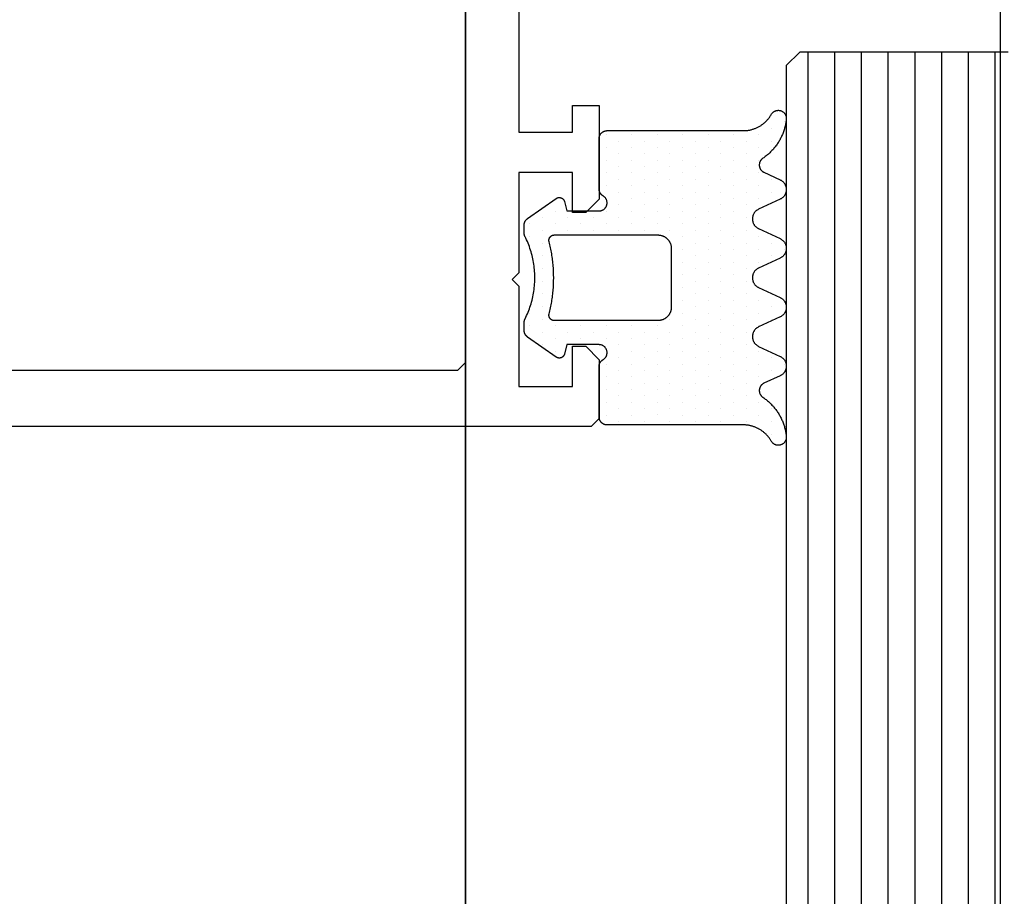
# Model space of a CAD drawing. Extents: x 4615668 to 9294084, y 5325188 to 10688993.
# Tile 456 of 656: x 4636256.05 to 4636259.74, y 5332303.67 to 5332306.95. Entities that reach past the tile are written whole.
import ezdxf

# ---------------------------------------------------------------- set-up
doc = ezdxf.new("R2010")
doc.units = 0
doc.header["$MEASUREMENT"] = 0
doc.layers.add('A_wymiary', color=152, linetype='Continuous', lineweight=5)
for name, color, linetype in [('CrossSectionsGlass', 7, 'Continuous'), ('CrossSectionsGums', 7, 'Continuous'), ('CrossSectionsProfils', 7, 'Continuous')]:
    doc.layers.add(name, color=color, linetype=linetype)

# ---------------------------------------------------------------- blocks, each defined once
blk = doc.blocks.new('K43_2153_X', base_point=(858.06159, 1427.40338))
at = {"layer": 'CrossSectionsProfils', "flags": 128}
for points in [[(856.05942, 1420.90338), (856.05942, 1413.40349), (854.05942, 1413.40349), (854.05942, 1414.40349), (853.05942, 1414.40349), (853.05942, 1410.90326), (853.55942, 1410.40326), (854.05942, 1410.40326), (854.05942, 1411.90349), (856.05942, 1411.90349), (856.05942, 1408.15349), (856.30942, 1407.90349), (856.05942, 1407.65349), (856.05942, 1403.90349), (854.05942, 1403.90349), (854.05942, 1405.40326), (853.55942, 1405.40326), (853.05942, 1404.90326), (853.05942, 1402.70317), (853.35942, 1402.40317), (942.05942, 1402.40317)], [(933.85942, 1450.30358), (858.35942, 1450.30358), (858.05942, 1450.00358), (858.05942, 1404.80317), (858.35942, 1404.50317), (933.85942, 1404.50317)]]:
    blk.add_lwpolyline(points, dxfattribs=at)
blk = doc.blocks.new('Hatch19038', base_point=(6840.81, 665.518))
at = {"layer": 'CrossSectionsGums', "color": 8}
for p, q in [((6270.288, 677.449), (6270.288, 677.449)), ((6270.764, 677.449), (6270.764, 677.449)), ((6273.145, 677.449), (6273.145, 677.449)), ((6275.05, 677.449), (6275.05, 677.449)), ((6277.431, 677.449), (6277.431, 677.449)), ((6279.812, 677.449), (6279.812, 677.449)), ((6282.194, 677.449), (6282.194, 677.449)), ((6270.526, 676.973), (6270.526, 676.973)), ((6271.002, 676.973), (6271.002, 676.973)), ((6271.479, 676.973), (6271.479, 676.973)), ((6272.907, 676.973), (6272.907, 676.973)), ((6273.384, 676.973), (6273.384, 676.973)), ((6274.812, 676.973), (6274.812, 676.973)), ((6275.289, 676.973), (6275.289, 676.973)), ((6275.765, 676.973), (6275.765, 676.973)), ((6277.193, 676.973), (6277.193, 676.973)), ((6277.67, 676.973), (6277.67, 676.973)), ((6279.575, 676.973), (6279.575, 676.973)), ((6280.051, 676.973), (6280.051, 676.973)), ((6281.48, 676.973), (6281.48, 676.973)), ((6281.956, 676.973), (6281.956, 676.973)), ((6282.432, 676.973), (6282.432, 676.973)), ((6270.764, 676.496), (6270.764, 676.496)), ((6271.24, 676.496), (6271.24, 676.496)), ((6271.716, 676.496), (6271.716, 676.496)), ((6272.193, 676.496), (6272.193, 676.496)), ((6272.669, 676.496), (6272.669, 676.496)), ((6273.146, 676.496), (6273.146, 676.496)), ((6273.622, 676.496), (6273.622, 676.496)), ((6274.574, 676.496), (6274.574, 676.496)), ((6275.05, 676.496), (6275.05, 676.496)), ((6275.526, 676.496), (6275.526, 676.496)), ((6276.955, 676.496), (6276.955, 676.496)), ((6277.432, 676.496), (6277.432, 676.496)), ((6277.908, 676.496), (6277.908, 676.496)), ((6279.336, 676.496), (6279.336, 676.496)), ((6279.813, 676.496), (6279.813, 676.496)), ((6280.289, 676.496), (6280.289, 676.496)), ((6280.765, 676.496), (6280.765, 676.496)), ((6281.242, 676.496), (6281.242, 676.496)), ((6281.718, 676.496), (6281.718, 676.496)), ((6271.002, 676.02), (6271.002, 676.02)), ((6271.478, 676.02), (6271.478, 676.02)), ((6271.955, 676.02), (6271.955, 676.02)), ((6272.431, 676.02), (6272.431, 676.02)), ((6272.907, 676.02), (6272.907, 676.02)), ((6273.383, 676.02), (6273.383, 676.02)), ((6273.859, 676.02), (6273.859, 676.02)), ((6274.336, 676.02), (6274.336, 676.02)), ((6274.812, 676.02), (6274.812, 676.02)), ((6275.288, 676.02), (6275.288, 676.02)), ((6275.765, 676.02), (6275.765, 676.02)), ((6276.241, 676.02), (6276.241, 676.02)), ((6276.717, 676.02), (6276.717, 676.02)), ((6277.193, 676.02), (6277.193, 676.02)), ((6277.669, 676.02), (6277.669, 676.02)), ((6278.146, 676.02), (6278.146, 676.02)), ((6278.622, 676.02), (6278.622, 676.02)), ((6279.098, 676.02), (6279.098, 676.02)), ((6279.575, 676.02), (6279.575, 676.02)), ((6280.051, 676.02), (6280.051, 676.02)), ((6280.527, 676.02), (6280.527, 676.02)), ((6281.003, 676.02), (6281.003, 676.02)), ((6281.479, 676.02), (6281.479, 676.02)), ((6271.24, 675.544), (6271.24, 675.544)), ((6271.717, 675.544), (6271.717, 675.544)), ((6272.193, 675.544), (6272.193, 675.544)), ((6272.669, 675.544), (6272.669, 675.544)), ((6273.146, 675.544), (6273.146, 675.544)), ((6273.622, 675.544), (6273.622, 675.544)), ((6274.098, 675.544), (6274.098, 675.544)), ((6274.574, 675.544), (6274.574, 675.544)), ((6275.05, 675.544), (6275.05, 675.544)), ((6275.527, 675.544), (6275.527, 675.544)), ((6276.003, 675.544), (6276.003, 675.544)), ((6276.479, 675.544), (6276.479, 675.544)), ((6276.956, 675.544), (6276.956, 675.544)), ((6277.432, 675.544), (6277.432, 675.544)), ((6277.908, 675.544), (6277.908, 675.544)), ((6278.384, 675.544), (6278.384, 675.544)), ((6278.86, 675.544), (6278.86, 675.544)), ((6279.337, 675.544), (6279.337, 675.544)), ((6279.813, 675.544), (6279.813, 675.544)), ((6280.289, 675.544), (6280.289, 675.544)), ((6280.766, 675.544), (6280.766, 675.544)), ((6281.242, 675.544), (6281.242, 675.544)), ((6281.718, 675.544), (6281.718, 675.544)), ((6271.002, 675.068), (6271.002, 675.068)), ((6271.479, 675.068), (6271.479, 675.068)), ((6271.955, 675.068), (6271.955, 675.068)), ((6272.431, 675.068), (6272.431, 675.068)), ((6272.907, 675.068), (6272.907, 675.068)), ((6273.383, 675.068), (6273.383, 675.068)), ((6273.86, 675.068), (6273.86, 675.068)), ((6274.336, 675.068), (6274.336, 675.068)), ((6274.812, 675.068), (6274.812, 675.068)), ((6275.289, 675.068), (6275.289, 675.068)), ((6275.765, 675.068), (6275.765, 675.068)), ((6276.241, 675.068), (6276.241, 675.068)), ((6276.717, 675.068), (6276.717, 675.068)), ((6277.193, 675.068), (6277.193, 675.068)), ((6277.669, 675.068), (6277.669, 675.068)), ((6278.146, 675.068), (6278.146, 675.068)), ((6278.622, 675.068), (6278.622, 675.068)), ((6279.099, 675.068), (6279.099, 675.068)), ((6279.575, 675.068), (6279.575, 675.068)), ((6280.051, 675.068), (6280.051, 675.068)), ((6280.527, 675.068), (6280.527, 675.068)), ((6281.003, 675.068), (6281.003, 675.068)), ((6281.479, 675.068), (6281.479, 675.068)), ((6271.24, 674.591), (6271.24, 674.591)), ((6271.716, 674.591), (6271.716, 674.591)), ((6272.193, 674.591), (6272.193, 674.591)), ((6272.669, 674.591), (6272.669, 674.591)), ((6273.145, 674.591), (6273.145, 674.591)), ((6273.622, 674.591), (6273.622, 674.591)), ((6274.098, 674.591), (6274.098, 674.591)), ((6274.574, 674.591), (6274.574, 674.591)), ((6275.05, 674.591), (6275.05, 674.591)), ((6275.526, 674.591), (6275.526, 674.591)), ((6276.002, 674.591), (6276.002, 674.591)), ((6276.479, 674.591), (6276.479, 674.591)), ((6276.955, 674.591), (6276.955, 674.591)), ((6277.431, 674.591), (6277.431, 674.591)), ((6277.908, 674.591), (6277.908, 674.591)), ((6278.384, 674.591), (6278.384, 674.591)), ((6278.86, 674.591), (6278.86, 674.591)), ((6279.336, 674.591), (6279.336, 674.591)), ((6279.812, 674.591), (6279.812, 674.591)), ((6280.289, 674.591), (6280.289, 674.591)), ((6280.765, 674.591), (6280.765, 674.591)), ((6281.241, 674.591), (6281.241, 674.591)), ((6281.718, 674.591), (6281.718, 674.591)), ((6271.002, 674.115), (6271.002, 674.115)), ((6271.479, 674.115), (6271.479, 674.115)), ((6271.955, 674.115), (6271.955, 674.115)), ((6272.431, 674.115), (6272.431, 674.115)), ((6272.907, 674.115), (6272.907, 674.115)), ((6273.384, 674.115), (6273.384, 674.115)), ((6273.86, 674.115), (6273.86, 674.115)), ((6274.336, 674.115), (6274.336, 674.115)), ((6274.812, 674.115), (6274.812, 674.115)), ((6275.289, 674.115), (6275.289, 674.115)), ((6275.765, 674.115), (6275.765, 674.115)), ((6276.241, 674.115), (6276.241, 674.115)), ((6276.717, 674.115), (6276.717, 674.115)), ((6277.193, 674.115), (6277.193, 674.115)), ((6277.67, 674.115), (6277.67, 674.115)), ((6278.146, 674.115), (6278.146, 674.115)), ((6278.623, 674.115), (6278.623, 674.115)), ((6279.099, 674.115), (6279.099, 674.115)), ((6279.575, 674.115), (6279.575, 674.115)), ((6280.051, 674.115), (6280.051, 674.115)), ((6280.527, 674.115), (6280.527, 674.115)), ((6281.003, 674.115), (6281.003, 674.115)), ((6281.48, 674.115), (6281.48, 674.115)), ((6271.24, 673.639), (6271.24, 673.639)), ((6271.717, 673.639), (6271.717, 673.639)), ((6272.193, 673.639), (6272.193, 673.639)), ((6272.669, 673.639), (6272.669, 673.639)), ((6273.146, 673.639), (6273.146, 673.639)), ((6273.622, 673.639), (6273.622, 673.639)), ((6274.098, 673.639), (6274.098, 673.639)), ((6274.574, 673.639), (6274.574, 673.639)), ((6275.05, 673.639), (6275.05, 673.639)), ((6275.526, 673.639), (6275.526, 673.639)), ((6276.003, 673.639), (6276.003, 673.639)), ((6276.479, 673.639), (6276.479, 673.639)), ((6276.955, 673.639), (6276.955, 673.639)), ((6277.432, 673.639), (6277.432, 673.639)), ((6277.908, 673.639), (6277.908, 673.639)), ((6278.384, 673.639), (6278.384, 673.639)), ((6278.86, 673.639), (6278.86, 673.639)), ((6279.336, 673.639), (6279.336, 673.639)), ((6279.813, 673.639), (6279.813, 673.639)), ((6280.289, 673.639), (6280.289, 673.639)), ((6280.765, 673.639), (6280.765, 673.639)), ((6281.242, 673.639), (6281.242, 673.639)), ((6281.718, 673.639), (6281.718, 673.639)), ((6271.002, 673.163), (6271.002, 673.163)), ((6271.479, 673.163), (6271.479, 673.163)), ((6271.955, 673.163), (6271.955, 673.163)), ((6272.431, 673.163), (6272.431, 673.163)), ((6272.907, 673.163), (6272.907, 673.163)), ((6273.383, 673.163), (6273.383, 673.163)), ((6273.859, 673.163), (6273.859, 673.163)), ((6274.336, 673.163), (6274.336, 673.163)), ((6274.812, 673.163), (6274.812, 673.163)), ((6278.146, 673.163), (6278.146, 673.163)), ((6278.622, 673.163), (6278.622, 673.163)), ((6279.098, 673.163), (6279.098, 673.163)), ((6279.575, 673.163), (6279.575, 673.163)), ((6280.051, 673.163), (6280.051, 673.163)), ((6280.527, 673.163), (6280.527, 673.163)), ((6281.003, 673.163), (6281.003, 673.163)), ((6281.479, 673.163), (6281.479, 673.163)), ((6271.241, 672.686), (6271.241, 672.686)), ((6271.717, 672.686), (6271.717, 672.686)), ((6272.193, 672.686), (6272.193, 672.686)), ((6272.669, 672.686), (6272.669, 672.686)), ((6273.146, 672.686), (6273.146, 672.686)), ((6273.622, 672.686), (6273.622, 672.686)), ((6274.098, 672.686), (6274.098, 672.686)), ((6274.574, 672.686), (6274.574, 672.686)), ((6278.384, 672.686), (6278.384, 672.686)), ((6278.86, 672.686), (6278.86, 672.686)), ((6279.337, 672.686), (6279.337, 672.686)), ((6279.813, 672.686), (6279.813, 672.686)), ((6280.289, 672.686), (6280.289, 672.686)), ((6280.766, 672.686), (6280.766, 672.686)), ((6281.242, 672.686), (6281.242, 672.686)), ((6281.718, 672.686), (6281.718, 672.686)), ((6271.002, 672.21), (6271.002, 672.21)), ((6271.479, 672.21), (6271.479, 672.21)), ((6271.955, 672.21), (6271.955, 672.21)), ((6272.431, 672.21), (6272.431, 672.21)), ((6272.907, 672.21), (6272.907, 672.21)), ((6273.383, 672.21), (6273.383, 672.21)), ((6273.86, 672.21), (6273.86, 672.21)), ((6274.336, 672.21), (6274.336, 672.21)), ((6278.146, 672.21), (6278.146, 672.21)), ((6278.622, 672.21), (6278.622, 672.21)), ((6279.099, 672.21), (6279.099, 672.21)), ((6279.575, 672.21), (6279.575, 672.21)), ((6280.051, 672.21), (6280.051, 672.21)), ((6280.527, 672.21), (6280.527, 672.21)), ((6281.003, 672.21), (6281.003, 672.21)), ((6281.479, 672.21), (6281.479, 672.21)), ((6271.24, 671.734), (6271.24, 671.734)), ((6271.716, 671.734), (6271.716, 671.734)), ((6272.193, 671.734), (6272.193, 671.734)), ((6272.669, 671.734), (6272.669, 671.734)), ((6273.145, 671.734), (6273.145, 671.734)), ((6273.622, 671.734), (6273.622, 671.734)), ((6274.098, 671.734), (6274.098, 671.734)), ((6274.574, 671.734), (6274.574, 671.734)), ((6278.384, 671.734), (6278.384, 671.734)), ((6278.86, 671.734), (6278.86, 671.734)), ((6279.336, 671.734), (6279.336, 671.734)), ((6279.812, 671.734), (6279.812, 671.734)), ((6280.289, 671.734), (6280.289, 671.734)), ((6280.765, 671.734), (6280.765, 671.734)), ((6281.241, 671.734), (6281.241, 671.734)), ((6281.718, 671.734), (6281.718, 671.734)), ((6271.002, 671.258), (6271.002, 671.258)), ((6271.479, 671.258), (6271.479, 671.258)), ((6271.955, 671.258), (6271.955, 671.258)), ((6272.431, 671.258), (6272.431, 671.258)), ((6272.907, 671.258), (6272.907, 671.258)), ((6273.384, 671.258), (6273.384, 671.258)), ((6273.86, 671.258), (6273.86, 671.258)), ((6274.336, 671.258), (6274.336, 671.258)), ((6278.146, 671.258), (6278.146, 671.258)), ((6278.623, 671.258), (6278.623, 671.258)), ((6279.099, 671.258), (6279.099, 671.258)), ((6279.575, 671.258), (6279.575, 671.258)), ((6280.051, 671.258), (6280.051, 671.258)), ((6280.527, 671.258), (6280.527, 671.258)), ((6281.003, 671.258), (6281.003, 671.258)), ((6281.48, 671.258), (6281.48, 671.258)), ((6271.24, 670.781), (6271.24, 670.781)), ((6271.717, 670.781), (6271.717, 670.781)), ((6272.193, 670.781), (6272.193, 670.781)), ((6272.669, 670.781), (6272.669, 670.781)), ((6273.146, 670.781), (6273.146, 670.781)), ((6274.098, 670.781), (6274.098, 670.781)), ((6274.574, 670.781), (6274.574, 670.781)), ((6278.384, 670.781), (6278.384, 670.781)), ((6278.86, 670.781), (6278.86, 670.781)), ((6279.336, 670.781), (6279.336, 670.781)), ((6279.813, 670.781), (6279.813, 670.781)), ((6280.289, 670.781), (6280.289, 670.781)), ((6280.765, 670.781), (6280.765, 670.781)), ((6281.242, 670.781), (6281.242, 670.781)), ((6281.718, 670.781), (6281.718, 670.781)), ((6274.336, 670.305), (6274.336, 670.305)), ((6278.146, 670.305), (6278.146, 670.305)), ((6278.622, 670.305), (6278.622, 670.305)), ((6274.098, 669.829), (6274.098, 669.829)), ((6274.574, 669.829), (6274.574, 669.829)), ((6278.384, 669.829), (6278.384, 669.829)), ((6278.86, 669.829), (6278.86, 669.829)), ((6274.336, 669.353), (6274.336, 669.353)), ((6278.146, 669.353), (6278.146, 669.353)), ((6278.622, 669.353), (6278.622, 669.353)), ((6273.622, 668.876), (6273.622, 668.876)), ((6274.098, 668.876), (6274.098, 668.876)), ((6274.574, 668.876), (6274.574, 668.876)), ((6278.384, 668.876), (6278.384, 668.876)), ((6278.86, 668.876), (6278.86, 668.876)), ((6273.859, 668.4), (6273.859, 668.4)), ((6274.335, 668.4), (6274.335, 668.4)), ((6274.812, 668.4), (6274.812, 668.4)), ((6275.288, 668.4), (6275.288, 668.4)), ((6275.765, 668.4), (6275.765, 668.4)), ((6276.241, 668.4), (6276.241, 668.4)), ((6276.717, 668.4), (6276.717, 668.4)), ((6277.193, 668.4), (6277.193, 668.4)), ((6277.669, 668.4), (6277.669, 668.4)), ((6278.146, 668.4), (6278.146, 668.4)), ((6278.622, 668.4), (6278.622, 668.4)), ((6274.574, 667.924), (6274.574, 667.924)), ((6275.05, 667.924), (6275.05, 667.924)), ((6277.908, 667.924), (6277.908, 667.924)), ((6278.384, 667.924), (6278.384, 667.924))]:
    blk.add_line(p, q, dxfattribs=at)
blk = doc.blocks.new('120483', base_point=(6270.809, 670.518))
at = {"layer": 'CrossSectionsGums', "color": 1, "flags": 128}
for points in [[(6274.401, 667.718), (6274.696, 667.718), (6274.699, 667.718), (6274.703, 667.718), (6274.706, 667.718), (6274.708, 667.718), (6274.711, 667.718), (6274.714, 667.718), (6274.717, 667.719), (6274.72, 667.719), (6274.723, 667.719), (6274.727, 667.719), (6274.729, 667.72), (6274.732, 667.72), (6274.735, 667.72), (6274.738, 667.721), (6274.741, 667.721), (6274.744, 667.722), (6274.747, 667.722), (6274.75, 667.723), (6274.753, 667.723), (6274.756, 667.724), (6274.759, 667.724), (6274.762, 667.725), (6274.765, 667.726), (6274.768, 667.726), (6274.771, 667.727), (6274.773, 667.728), (6274.776, 667.729), (6274.779, 667.729), (6274.782, 667.73), (6274.785, 667.731), (6274.788, 667.732), (6274.791, 667.733), (6274.793, 667.734), (6274.796, 667.735), (6274.799, 667.736), (6274.802, 667.737), (6274.805, 667.738), (6274.808, 667.739), (6274.811, 667.74), (6274.813, 667.741), (6274.816, 667.743), (6274.819, 667.744), (6274.821, 667.745), (6274.824, 667.746), (6274.827, 667.748), (6274.83, 667.749), (6274.832, 667.75), (6274.832, 667.75), (6274.893, 667.78), (6274.955, 667.809), (6275.017, 667.837), (6275.079, 667.863), (6275.142, 667.888), (6275.206, 667.912), (6275.27, 667.935), (6275.334, 667.956), (6275.399, 667.976), (6275.464, 667.995), (6275.53, 668.012), (6275.596, 668.029), (6275.662, 668.043), (6275.729, 668.057), (6275.795, 668.069), (6275.862, 668.08), (6275.93, 668.089), (6275.997, 668.097), (6276.064, 668.104), (6276.132, 668.109), (6276.2, 668.114), (6276.268, 668.116), (6276.336, 668.118), (6276.404, 668.118), (6276.472, 668.116), (6276.54, 668.114), (6276.607, 668.109), (6276.675, 668.104), (6276.743, 668.097), (6276.81, 668.089), (6276.877, 668.08), (6276.944, 668.069), (6277.011, 668.057), (6277.078, 668.043), (6277.144, 668.029), (6277.209, 668.012), (6277.275, 667.995), (6277.341, 667.976), (6277.405, 667.956), (6277.47, 667.935), (6277.534, 667.912), (6277.598, 667.888), (6277.661, 667.863), (6277.723, 667.837), (6277.785, 667.809), (6277.847, 667.78), (6277.907, 667.75), (6277.907, 667.75), (6277.91, 667.749), (6277.913, 667.748), (6277.916, 667.746), (6277.918, 667.745), (6277.921, 667.744), (6277.924, 667.743), (6277.926, 667.741), (6277.929, 667.74), (6277.932, 667.739), (6277.935, 667.738), (6277.938, 667.737), (6277.94, 667.736), (6277.943, 667.735), (6277.946, 667.734), (6277.949, 667.733), (6277.952, 667.732), (6277.955, 667.731), (6277.958, 667.73), (6277.96, 667.729), (6277.963, 667.729), (6277.966, 667.728), (6277.969, 667.727), (6277.972, 667.726), (6277.975, 667.726), (6277.978, 667.725), (6277.98, 667.724), (6277.983, 667.724), (6277.986, 667.723), (6277.989, 667.723), (6277.992, 667.722), (6277.996, 667.722), (6277.999, 667.721), (6278.001, 667.721), (6278.004, 667.72), (6278.007, 667.72), (6278.01, 667.72), (6278.013, 667.719), (6278.016, 667.719), (6278.019, 667.719), (6278.022, 667.719), (6278.025, 667.718), (6278.028, 667.718), (6278.031, 667.718), (6278.034, 667.718), (6278.037, 667.718), (6278.04, 667.718), (6278.043, 667.718), (6278.043, 667.718), (6278.339, 667.718), (6278.345, 667.718), (6278.351, 667.718), (6278.357, 667.718), (6278.363, 667.719), (6278.369, 667.719), (6278.375, 667.72), (6278.381, 667.721), (6278.388, 667.722), (6278.394, 667.723), (6278.399, 667.724), (6278.406, 667.725), (6278.412, 667.727), (6278.417, 667.728), (6278.423, 667.73), (6278.429, 667.732), (6278.435, 667.734), (6278.441, 667.736), (6278.446, 667.738), (6278.452, 667.74), (6278.458, 667.742), (6278.463, 667.745), (6278.469, 667.748), (6278.475, 667.75), (6278.48, 667.753), (6278.485, 667.756), (6278.491, 667.759), (6278.496, 667.762), (6278.501, 667.766), (6278.506, 667.769), (6278.511, 667.772), (6278.516, 667.776), (6278.521, 667.78), (6278.526, 667.783), (6278.531, 667.787), (6278.535, 667.791), (6278.54, 667.795), (6278.544, 667.799), (6278.549, 667.804), (6278.553, 667.808), (6278.558, 667.812), (6278.562, 667.817), (6278.565, 667.822), (6278.57, 667.826), (6278.573, 667.831), (6278.577, 667.836), (6278.581, 667.841), (6278.584, 667.846), (6278.584, 667.846), (6279.333, 668.916), (6279.338, 668.922), (6279.342, 668.929), (6279.346, 668.937), (6279.35, 668.944), (6279.354, 668.951), (6279.356, 668.959), (6279.359, 668.966), (6279.362, 668.974), (6279.364, 668.982), (6279.366, 668.99), (6279.367, 668.998), (6279.368, 669.006), (6279.369, 669.014), (6279.37, 669.023), (6279.37, 669.031), (6279.37, 669.039), (6279.369, 669.047), (6279.368, 669.055), (6279.367, 669.063), (6279.366, 669.071), (6279.364, 669.079), (6279.361, 669.087), (6279.359, 669.095), (6279.356, 669.103), (6279.353, 669.11), (6279.35, 669.118), (6279.346, 669.125), (6279.342, 669.132), (6279.338, 669.139), (6279.333, 669.146), (6279.328, 669.152), (6279.323, 669.159), (6279.318, 669.165), (6279.312, 669.171), (6279.306, 669.176), (6279.3, 669.182), (6279.294, 669.187), (6279.288, 669.192), (6279.281, 669.197), (6279.274, 669.201), (6279.267, 669.205), (6279.26, 669.209), (6279.252, 669.213), (6279.245, 669.216), (6279.237, 669.219), (6279.229, 669.221), (6279.222, 669.224), (6279.222, 669.224), (6278.87, 669.318), (6278.87, 670.518), (6278.87, 670.534), (6278.872, 670.551), (6278.874, 670.568), (6278.877, 670.584), (6278.881, 670.6), (6278.886, 670.616), (6278.892, 670.632), (6278.899, 670.647), (6278.907, 670.662), (6278.915, 670.676), (6278.924, 670.69), (6278.935, 670.704), (6278.945, 670.717), (6278.957, 670.729), (6278.969, 670.74), (6278.981, 670.751), (6278.995, 670.761), (6279.008, 670.771), (6279.022, 670.779), (6279.038, 670.787), (6279.053, 670.794), (6279.068, 670.8), (6279.084, 670.805), (6279.1, 670.81), (6279.117, 670.813), (6279.133, 670.816), (6279.15, 670.817), (6279.167, 670.818), (6279.183, 670.818), (6279.2, 670.816), (6279.216, 670.814), (6279.233, 670.811), (6279.249, 670.807), (6279.265, 670.802), (6279.281, 670.797), (6279.296, 670.79), (6279.311, 670.782), (6279.326, 670.774), (6279.339, 670.765), (6279.353, 670.755), (6279.366, 670.745), (6279.378, 670.733), (6279.39, 670.721), (6279.401, 670.709), (6279.411, 670.696), (6279.421, 670.682), (6279.43, 670.668), (6279.43, 670.668), (6279.433, 670.662), (6279.437, 670.656), (6279.44, 670.651), (6279.444, 670.645), (6279.448, 670.64), (6279.452, 670.635), (6279.456, 670.629), (6279.46, 670.624), (6279.465, 670.619), (6279.469, 670.614), (6279.474, 670.609), (6279.479, 670.604), (6279.483, 670.6), (6279.488, 670.595), (6279.493, 670.591), (6279.498, 670.587), (6279.503, 670.582), (6279.509, 670.578), (6279.514, 670.574), (6279.52, 670.57), (6279.525, 670.567), (6279.531, 670.563), (6279.537, 670.56), (6279.542, 670.556), (6279.548, 670.553), (6279.554, 670.55), (6279.56, 670.547), (6279.566, 670.544), (6279.572, 670.542), (6279.579, 670.539), (6279.584, 670.537), (6279.591, 670.534), (6279.597, 670.532), (6279.604, 670.53), (6279.61, 670.528), (6279.617, 670.527), (6279.623, 670.525), (6279.63, 670.524), (6279.636, 670.523), (6279.643, 670.521), (6279.649, 670.52), (6279.656, 670.52), (6279.663, 670.519), (6279.669, 670.518), (6279.676, 670.518), (6279.683, 670.518), (6279.689, 670.518), (6279.689, 670.518), (6281.57, 670.518), (6281.58, 670.518), (6281.59, 670.518), (6281.6, 670.519), (6281.61, 670.52), (6281.62, 670.522), (6281.629, 670.524), (6281.639, 670.526), (6281.649, 670.528), (6281.659, 670.531), (6281.668, 670.534), (6281.678, 670.538), (6281.687, 670.542), (6281.696, 670.546), (6281.705, 670.55), (6281.714, 670.555), (6281.723, 670.56), (6281.731, 670.565), (6281.74, 670.57), (6281.748, 670.576), (6281.756, 670.582), (6281.764, 670.589), (6281.771, 670.595), (6281.778, 670.602), (6281.786, 670.609), (6281.792, 670.617), (6281.799, 670.624), (6281.805, 670.632), (6281.812, 670.64), (6281.817, 670.648), (6281.823, 670.656), (6281.828, 670.665), (6281.833, 670.674), (6281.837, 670.682), (6281.842, 670.692), (6281.846, 670.701), (6281.85, 670.71), (6281.853, 670.719), (6281.856, 670.729), (6281.859, 670.739), (6281.862, 670.748), (6281.864, 670.758), (6281.866, 670.768), (6281.867, 670.778), (6281.868, 670.788), (6281.869, 670.798), (6281.87, 670.808), (6281.87, 670.818), (6281.87, 670.818), (6281.87, 675.913), (6281.87, 675.94), (6281.871, 675.967), (6281.873, 675.994), (6281.875, 676.02), (6281.877, 676.047), (6281.881, 676.074), (6281.885, 676.101), (6281.889, 676.127), (6281.894, 676.154), (6281.9, 676.18), (6281.906, 676.206), (6281.913, 676.232), (6281.92, 676.258), (6281.929, 676.284), (6281.937, 676.309), (6281.946, 676.335), (6281.956, 676.36), (6281.966, 676.385), (6281.978, 676.409), (6281.989, 676.434), (6282, 676.458), (6282.013, 676.482), (6282.026, 676.505), (6282.04, 676.529), (6282.054, 676.552), (6282.068, 676.574), (6282.083, 676.596), (6282.099, 676.618), (6282.115, 676.64), (6282.132, 676.661), (6282.149, 676.682), (6282.167, 676.703), (6282.185, 676.723), (6282.203, 676.742), (6282.222, 676.762), (6282.241, 676.78), (6282.261, 676.799), (6282.281, 676.817), (6282.301, 676.834), (6282.322, 676.851), (6282.343, 676.868), (6282.365, 676.884), (6282.387, 676.9), (6282.409, 676.915), (6282.432, 676.929), (6282.455, 676.943), (6282.478, 676.957), (6282.478, 676.957), (6282.493, 676.966), (6282.507, 676.976), (6282.521, 676.986), (6282.534, 676.998), (6282.546, 677.01), (6282.558, 677.023), (6282.569, 677.036), (6282.579, 677.05), (6282.588, 677.065), (6282.597, 677.08), (6282.604, 677.096), (6282.611, 677.112), (6282.617, 677.129), (6282.622, 677.145), (6282.625, 677.162), (6282.628, 677.18), (6282.629, 677.197), (6282.63, 677.214), (6282.63, 677.232), (6282.628, 677.249), (6282.626, 677.266), (6282.623, 677.283), (6282.619, 677.3), (6282.613, 677.317), (6282.607, 677.333), (6282.6, 677.349), (6282.592, 677.364), (6282.583, 677.379), (6282.573, 677.393), (6282.563, 677.407), (6282.552, 677.42), (6282.54, 677.433), (6282.526, 677.445), (6282.513, 677.456), (6282.499, 677.466), (6282.484, 677.475), (6282.469, 677.484), (6282.454, 677.491), (6282.438, 677.498), (6282.421, 677.504), (6282.404, 677.508), (6282.388, 677.512), (6282.37, 677.515), (6282.353, 677.517), (6282.335, 677.518), (6282.318, 677.518), (6282.301, 677.516), (6282.301, 677.516), (6282.264, 677.512), (6282.227, 677.508), (6282.189, 677.502), (6282.152, 677.496), (6282.115, 677.489), (6282.079, 677.482), (6282.042, 677.474), (6282.005, 677.465), (6281.969, 677.455), (6281.933, 677.445), (6281.897, 677.434), (6281.861, 677.422), (6281.826, 677.41), (6281.791, 677.397), (6281.756, 677.384), (6281.721, 677.37), (6281.687, 677.355), (6281.652, 677.339), (6281.619, 677.323), (6281.585, 677.306), (6281.552, 677.289), (6281.519, 677.271), (6281.486, 677.252), (6281.454, 677.233), (6281.422, 677.213), (6281.391, 677.193), (6281.36, 677.172), (6281.329, 677.15), (6281.299, 677.128), (6281.269, 677.105), (6281.24, 677.082), (6281.21, 677.058), (6281.182, 677.034), (6281.154, 677.009), (6281.126, 676.983), (6281.1, 676.957), (6281.073, 676.931), (6281.047, 676.904), (6281.021, 676.876), (6280.996, 676.848), (6280.972, 676.82), (6280.948, 676.791), (6280.924, 676.762), (6280.901, 676.732), (6280.879, 676.702), (6280.857, 676.672), (6280.836, 676.641), (6280.836, 676.641), (6280.828, 676.63), (6280.82, 676.619), (6280.811, 676.609), (6280.802, 676.599), (6280.792, 676.589), (6280.782, 676.58), (6280.772, 676.572), (6280.761, 676.564), (6280.75, 676.556), (6280.738, 676.549), (6280.727, 676.542), (6280.714, 676.536), (6280.702, 676.531), (6280.689, 676.526), (6280.677, 676.522), (6280.664, 676.518), (6280.651, 676.515), (6280.638, 676.512), (6280.624, 676.51), (6280.611, 676.509), (6280.597, 676.508), (6280.583, 676.508), (6280.57, 676.508), (6280.557, 676.509), (6280.543, 676.511), (6280.53, 676.513), (6280.517, 676.516), (6280.504, 676.519), (6280.491, 676.523), (6280.479, 676.528), (6280.466, 676.533), (6280.454, 676.539), (6280.441, 676.545), (6280.43, 676.552), (6280.418, 676.559), (6280.408, 676.567), (6280.397, 676.575), (6280.387, 676.584), (6280.377, 676.593), (6280.368, 676.603), (6280.358, 676.613), (6280.35, 676.624), (6280.342, 676.634), (6280.334, 676.646), (6280.327, 676.657), (6280.321, 676.669), (6280.315, 676.681), (6280.315, 676.681), (6280.032, 677.287), (6280.024, 677.304), (6280.014, 677.321), (6280.004, 677.337), (6279.993, 677.353), (6279.981, 677.369), (6279.969, 677.383), (6279.956, 677.397), (6279.942, 677.411), (6279.927, 677.424), (6279.913, 677.436), (6279.897, 677.447), (6279.88, 677.458), (6279.864, 677.467), (6279.847, 677.476), (6279.83, 677.485), (6279.812, 677.492), (6279.793, 677.498), (6279.775, 677.504), (6279.756, 677.508), (6279.737, 677.512), (6279.718, 677.515), (6279.699, 677.517), (6279.679, 677.518), (6279.66, 677.518), (6279.641, 677.517), (6279.622, 677.515), (6279.603, 677.512), (6279.583, 677.508), (6279.565, 677.504), (6279.546, 677.498), (6279.528, 677.492), (6279.51, 677.485), (6279.493, 677.476), (6279.476, 677.467), (6279.459, 677.458), (6279.443, 677.447), (6279.427, 677.436), (6279.412, 677.424), (6279.397, 677.411), (6279.384, 677.397), (6279.371, 677.383), (6279.358, 677.369), (6279.346, 677.353), (6279.335, 677.337), (6279.325, 677.321), (6279.316, 677.304), (6279.307, 677.287), (6279.307, 677.287), (6278.932, 676.483), (6278.924, 676.465), (6278.915, 676.449), (6278.904, 676.432), (6278.893, 676.416), (6278.881, 676.401), (6278.869, 676.386), (6278.856, 676.372), (6278.842, 676.359), (6278.828, 676.346), (6278.812, 676.334), (6278.797, 676.322), (6278.781, 676.312), (6278.764, 676.302), (6278.747, 676.293), (6278.729, 676.285), (6278.711, 676.278), (6278.693, 676.271), (6278.675, 676.266), (6278.656, 676.261), (6278.637, 676.258), (6278.618, 676.255), (6278.599, 676.253), (6278.58, 676.252), (6278.56, 676.252), (6278.541, 676.253), (6278.521, 676.255), (6278.502, 676.258), (6278.483, 676.261), (6278.465, 676.266), (6278.446, 676.271), (6278.428, 676.278), (6278.41, 676.285), (6278.393, 676.293), (6278.375, 676.302), (6278.359, 676.312), (6278.343, 676.322), (6278.327, 676.334), (6278.312, 676.346), (6278.298, 676.359), (6278.284, 676.372), (6278.271, 676.386), (6278.258, 676.401), (6278.247, 676.416), (6278.235, 676.432), (6278.225, 676.449), (6278.216, 676.465), (6278.207, 676.483), (6278.207, 676.483), (6277.833, 677.287), (6277.824, 677.304), (6277.814, 677.321), (6277.804, 677.337), (6277.793, 677.353), (6277.781, 677.369), (6277.769, 677.383), (6277.756, 677.397), (6277.742, 677.411), (6277.728, 677.424), (6277.712, 677.436), (6277.697, 677.447), (6277.681, 677.458), (6277.664, 677.467), (6277.647, 677.476), (6277.629, 677.485), (6277.611, 677.492), (6277.593, 677.498), (6277.575, 677.504), (6277.556, 677.508), (6277.537, 677.512), (6277.518, 677.515), (6277.499, 677.517), (6277.479, 677.518), (6277.46, 677.518), (6277.441, 677.517), (6277.421, 677.515), (6277.402, 677.512), (6277.384, 677.508), (6277.365, 677.504), (6277.346, 677.498), (6277.328, 677.492), (6277.31, 677.485), (6277.292, 677.476), (6277.275, 677.467), (6277.259, 677.458), (6277.243, 677.447), (6277.227, 677.436), (6277.212, 677.424), (6277.198, 677.411), (6277.184, 677.397), (6277.17, 677.383), (6277.158, 677.369), (6277.146, 677.353), (6277.135, 677.337), (6277.125, 677.321), (6277.116, 677.304), (6277.107, 677.287), (6277.107, 677.287), (6276.732, 676.483), (6276.724, 676.465), (6276.714, 676.449), (6276.704, 676.432), (6276.693, 676.416), (6276.681, 676.401), (6276.669, 676.386), (6276.656, 676.372), (6276.642, 676.359), (6276.627, 676.346), (6276.612, 676.334), (6276.597, 676.322), (6276.581, 676.312), (6276.564, 676.302), (6276.547, 676.293), (6276.529, 676.285), (6276.511, 676.278), (6276.493, 676.271), (6276.475, 676.266), (6276.456, 676.261), (6276.437, 676.258), (6276.418, 676.255), (6276.399, 676.253), (6276.379, 676.252), (6276.36, 676.252), (6276.341, 676.253), (6276.322, 676.255), (6276.303, 676.258), (6276.284, 676.261), (6276.265, 676.266), (6276.246, 676.271), (6276.228, 676.278), (6276.21, 676.285), (6276.193, 676.293), (6276.176, 676.302), (6276.159, 676.312), (6276.143, 676.322), (6276.127, 676.334), (6276.112, 676.346), (6276.098, 676.359), (6276.084, 676.372), (6276.071, 676.386), (6276.058, 676.401), (6276.046, 676.416), (6276.036, 676.432), (6276.025, 676.449), (6276.016, 676.465), (6276.007, 676.483), (6276.007, 676.483), (6275.632, 677.287), (6275.624, 677.304), (6275.614, 677.321), (6275.604, 677.337), (6275.593, 677.353), (6275.582, 677.369), (6275.569, 677.383), (6275.556, 677.397), (6275.542, 677.411), (6275.527, 677.424), (6275.512, 677.436), (6275.497, 677.447), (6275.48, 677.458), (6275.464, 677.467), (6275.447, 677.476), (6275.429, 677.485), (6275.412, 677.492), (6275.393, 677.498), (6275.375, 677.504), (6275.356, 677.508), (6275.337, 677.512), (6275.318, 677.515), (6275.299, 677.517), (6275.279, 677.518), (6275.26, 677.518), (6275.241, 677.517), (6275.222, 677.515), (6275.203, 677.512), (6275.184, 677.508), (6275.165, 677.504), (6275.146, 677.498), (6275.128, 677.492), (6275.11, 677.485), (6275.093, 677.476), (6275.076, 677.467), (6275.059, 677.458), (6275.043, 677.447), (6275.027, 677.436), (6275.012, 677.424), (6274.998, 677.411), (6274.984, 677.397), (6274.971, 677.383), (6274.958, 677.369), (6274.946, 677.353), (6274.936, 677.337), (6274.925, 677.321), (6274.916, 677.304), (6274.907, 677.287), (6274.907, 677.287), (6274.532, 676.483), (6274.524, 676.465), (6274.514, 676.449), (6274.504, 676.432), (6274.493, 676.416), (6274.481, 676.401), (6274.469, 676.386), (6274.456, 676.372), (6274.442, 676.359), (6274.427, 676.346), (6274.413, 676.334), (6274.397, 676.322), (6274.38, 676.312), (6274.364, 676.302), (6274.347, 676.293), (6274.33, 676.285), (6274.312, 676.278), (6274.293, 676.271), (6274.275, 676.266), (6274.256, 676.261), (6274.237, 676.258), (6274.218, 676.255), (6274.199, 676.253), (6274.179, 676.252), (6274.16, 676.252), (6274.141, 676.253), (6274.122, 676.255), (6274.103, 676.258), (6274.083, 676.261), (6274.065, 676.266), (6274.046, 676.271), (6274.028, 676.278), (6274.01, 676.285), (6273.993, 676.293), (6273.976, 676.302), (6273.959, 676.312), (6273.943, 676.322), (6273.927, 676.334), (6273.912, 676.346), (6273.897, 676.359), (6273.884, 676.372), (6273.871, 676.386), (6273.858, 676.401), (6273.846, 676.416), (6273.835, 676.432), (6273.825, 676.449), (6273.816, 676.465), (6273.807, 676.483), (6273.807, 676.483), (6273.432, 677.287), (6273.424, 677.304), (6273.415, 677.321), (6273.404, 677.337), (6273.393, 677.353), (6273.381, 677.369), (6273.369, 677.383), (6273.356, 677.397), (6273.342, 677.411), (6273.328, 677.424), (6273.312, 677.436), (6273.297, 677.447), (6273.281, 677.458), (6273.264, 677.467), (6273.247, 677.476), (6273.229, 677.485), (6273.211, 677.492), (6273.193, 677.498), (6273.175, 677.504), (6273.156, 677.508), (6273.137, 677.512), (6273.118, 677.515), (6273.099, 677.517), (6273.08, 677.518), (6273.06, 677.518), (6273.041, 677.517), (6273.021, 677.515), (6273.002, 677.512), (6272.983, 677.508), (6272.965, 677.504), (6272.946, 677.498), (6272.928, 677.492), (6272.91, 677.485), (6272.893, 677.476), (6272.875, 677.467), (6272.859, 677.458), (6272.843, 677.447), (6272.827, 677.436), (6272.812, 677.424), (6272.798, 677.411), (6272.784, 677.397), (6272.771, 677.383), (6272.758, 677.369), (6272.747, 677.353), (6272.735, 677.337), (6272.725, 677.321), (6272.716, 677.304), (6272.707, 677.287), (6272.707, 677.287), (6272.425, 676.681), (6272.419, 676.669), (6272.412, 676.657), (6272.405, 676.646), (6272.397, 676.634), (6272.39, 676.624), (6272.381, 676.613), (6272.372, 676.603), (6272.363, 676.593), (6272.353, 676.584), (6272.343, 676.575), (6272.332, 676.567), (6272.321, 676.559), (6272.31, 676.552), (6272.298, 676.545), (6272.286, 676.539), (6272.274, 676.533), (6272.261, 676.528), (6272.249, 676.523), (6272.236, 676.519), (6272.223, 676.516), (6272.209, 676.513), (6272.196, 676.511), (6272.183, 676.509), (6272.169, 676.508), (6272.156, 676.508), (6272.142, 676.508), (6272.129, 676.509), (6272.115, 676.51), (6272.102, 676.512), (6272.089, 676.515), (6272.076, 676.518), (6272.063, 676.522), (6272.05, 676.526), (6272.038, 676.531), (6272.025, 676.536), (6272.013, 676.542), (6272.001, 676.549), (6271.99, 676.556), (6271.979, 676.564), (6271.968, 676.572), (6271.958, 676.58), (6271.947, 676.589), (6271.938, 676.599), (6271.929, 676.609), (6271.92, 676.619), (6271.912, 676.63), (6271.904, 676.641), (6271.904, 676.641), (6271.882, 676.672), (6271.861, 676.702), (6271.838, 676.732), (6271.815, 676.762), (6271.792, 676.791), (6271.768, 676.82), (6271.744, 676.848), (6271.718, 676.876), (6271.693, 676.904), (6271.667, 676.931), (6271.64, 676.957), (6271.613, 676.983), (6271.585, 677.009), (6271.558, 677.034), (6271.529, 677.058), (6271.5, 677.082), (6271.471, 677.105), (6271.44, 677.128), (6271.411, 677.15), (6271.38, 677.172), (6271.349, 677.193), (6271.317, 677.213), (6271.285, 677.233), (6271.253, 677.252), (6271.221, 677.271), (6271.188, 677.289), (6271.154, 677.306), (6271.121, 677.323), (6271.087, 677.339), (6271.053, 677.355), (6271.019, 677.37), (6270.984, 677.384), (6270.949, 677.397), (6270.914, 677.41), (6270.878, 677.422), (6270.842, 677.434), (6270.807, 677.445), (6270.771, 677.455), (6270.734, 677.465), (6270.698, 677.474), (6270.661, 677.482), (6270.624, 677.489), (6270.587, 677.496), (6270.55, 677.502), (6270.513, 677.508), (6270.476, 677.512), (6270.438, 677.516), (6270.438, 677.516), (6270.421, 677.518), (6270.404, 677.518), (6270.387, 677.517), (6270.369, 677.515), (6270.352, 677.512), (6270.335, 677.508), (6270.318, 677.504), (6270.302, 677.498), (6270.286, 677.491), (6270.271, 677.484), (6270.255, 677.475), (6270.241, 677.466), (6270.227, 677.456), (6270.213, 677.445), (6270.2, 677.433), (6270.188, 677.42), (6270.177, 677.407), (6270.166, 677.393), (6270.156, 677.379), (6270.147, 677.364), (6270.139, 677.349), (6270.132, 677.333), (6270.126, 677.317), (6270.121, 677.3), (6270.117, 677.283), (6270.113, 677.266), (6270.111, 677.249), (6270.109, 677.232), (6270.109, 677.214), (6270.11, 677.197), (6270.112, 677.18), (6270.114, 677.162), (6270.118, 677.145), (6270.123, 677.129), (6270.128, 677.112), (6270.135, 677.096), (6270.143, 677.08), (6270.151, 677.065), (6270.16, 677.05), (6270.17, 677.036), (6270.181, 677.023), (6270.193, 677.01), (6270.206, 676.998), (6270.218, 676.986), (6270.232, 676.976), (6270.247, 676.966), (6270.261, 676.957), (6270.261, 676.957), (6270.285, 676.943), (6270.308, 676.929), (6270.33, 676.915), (6270.353, 676.9), (6270.375, 676.884), (6270.396, 676.868), (6270.417, 676.851), (6270.438, 676.834), (6270.459, 676.817), (6270.479, 676.799), (6270.499, 676.78), (6270.518, 676.762), (6270.537, 676.742), (6270.555, 676.723), (6270.573, 676.703), (6270.591, 676.682), (6270.608, 676.661), (6270.625, 676.64), (6270.64, 676.618), (6270.656, 676.596), (6270.671, 676.574), (6270.686, 676.552), (6270.7, 676.529), (6270.713, 676.505), (6270.727, 676.482), (6270.739, 676.458), (6270.751, 676.434), (6270.762, 676.409), (6270.773, 676.385), (6270.783, 676.36), (6270.793, 676.335), (6270.802, 676.309), (6270.811, 676.284), (6270.819, 676.258), (6270.827, 676.232), (6270.833, 676.206), (6270.84, 676.18), (6270.845, 676.154), (6270.851, 676.127), (6270.855, 676.101), (6270.859, 676.074), (6270.862, 676.047), (6270.865, 676.02), (6270.867, 675.994), (6270.869, 675.967), (6270.87, 675.94), (6270.87, 675.913), (6270.87, 675.913), (6270.87, 670.818), (6270.87, 670.808), (6270.871, 670.798), (6270.871, 670.788), (6270.873, 670.778), (6270.874, 670.768), (6270.876, 670.758), (6270.878, 670.748), (6270.88, 670.739), (6270.883, 670.729), (6270.886, 670.719), (6270.89, 670.71), (6270.894, 670.701), (6270.897, 670.692), (6270.902, 670.682), (6270.907, 670.674), (6270.912, 670.665), (6270.917, 670.656), (6270.922, 670.648), (6270.928, 670.64), (6270.935, 670.632), (6270.941, 670.624), (6270.947, 670.617), (6270.954, 670.609), (6270.961, 670.602), (6270.969, 670.595), (6270.976, 670.589), (6270.984, 670.582), (6270.992, 670.576), (6271, 670.57), (6271.008, 670.565), (6271.017, 670.56), (6271.025, 670.555), (6271.035, 670.55), (6271.043, 670.546), (6271.053, 670.542), (6271.062, 670.538), (6271.071, 670.534), (6271.081, 670.531), (6271.09, 670.528), (6271.1, 670.526), (6271.11, 670.524), (6271.12, 670.522), (6271.13, 670.52), (6271.14, 670.519), (6271.15, 670.518), (6271.16, 670.518), (6271.17, 670.518), (6271.17, 670.518), (6273.05, 670.518), (6273.057, 670.518), (6273.063, 670.518), (6273.07, 670.518), (6273.077, 670.519), (6273.083, 670.52), (6273.09, 670.52), (6273.097, 670.521), (6273.104, 670.523), (6273.11, 670.524), (6273.117, 670.525), (6273.123, 670.527), (6273.129, 670.528), (6273.136, 670.53), (6273.142, 670.532), (6273.148, 670.534), (6273.155, 670.537), (6273.161, 670.539), (6273.167, 670.542), (6273.173, 670.544), (6273.18, 670.547), (6273.186, 670.55), (6273.191, 670.553), (6273.197, 670.556), (6273.203, 670.56), (6273.209, 670.563), (6273.214, 670.567), (6273.22, 670.57), (6273.226, 670.574), (6273.231, 670.578), (6273.236, 670.582), (6273.241, 670.587), (6273.247, 670.591), (6273.251, 670.595), (6273.256, 670.6), (6273.261, 670.604), (6273.266, 670.609), (6273.271, 670.614), (6273.275, 670.619), (6273.279, 670.624), (6273.284, 670.629), (6273.288, 670.635), (6273.292, 670.64), (6273.295, 670.645), (6273.299, 670.651), (6273.303, 670.656), (6273.307, 670.662), (6273.31, 670.668), (6273.31, 670.668), (6273.319, 670.682), (6273.328, 670.696), (6273.338, 670.709), (6273.35, 670.721), (6273.361, 670.733), (6273.374, 670.745), (6273.387, 670.755), (6273.4, 670.765), (6273.414, 670.774), (6273.429, 670.782), (6273.443, 670.79), (6273.459, 670.797), (6273.475, 670.802), (6273.491, 670.807), (6273.507, 670.811), (6273.523, 670.814), (6273.54, 670.816), (6273.557, 670.818), (6273.573, 670.818), (6273.59, 670.817), (6273.606, 670.816), (6273.623, 670.813), (6273.639, 670.81), (6273.655, 670.805), (6273.671, 670.8), (6273.687, 670.794), (6273.702, 670.787), (6273.717, 670.779), (6273.731, 670.771), (6273.745, 670.761), (6273.758, 670.751), (6273.771, 670.74), (6273.783, 670.729), (6273.794, 670.717), (6273.805, 670.704), (6273.815, 670.69), (6273.824, 670.676), (6273.833, 670.662), (6273.84, 670.647), (6273.847, 670.632), (6273.853, 670.616), (6273.858, 670.6), (6273.862, 670.584), (6273.866, 670.568), (6273.868, 670.551), (6273.869, 670.534), (6273.87, 670.518), (6273.87, 670.518), (6273.87, 669.318), (6273.518, 669.224), (6273.51, 669.221), (6273.502, 669.219), (6273.495, 669.216), (6273.487, 669.213), (6273.48, 669.209), (6273.473, 669.205), (6273.466, 669.201), (6273.459, 669.197), (6273.452, 669.192), (6273.445, 669.187), (6273.439, 669.182), (6273.433, 669.176), (6273.427, 669.171), (6273.422, 669.165), (6273.417, 669.159), (6273.411, 669.152), (6273.406, 669.146), (6273.402, 669.139), (6273.397, 669.132), (6273.394, 669.125), (6273.39, 669.118), (6273.386, 669.11), (6273.383, 669.103), (6273.38, 669.095), (6273.378, 669.087), (6273.376, 669.079), (6273.374, 669.071), (6273.373, 669.063), (6273.371, 669.055), (6273.371, 669.047), (6273.37, 669.039), (6273.37, 669.031), (6273.37, 669.023), (6273.371, 669.014), (6273.371, 669.006), (6273.373, 668.998), (6273.374, 668.99), (6273.375, 668.982), (6273.378, 668.974), (6273.38, 668.966), (6273.383, 668.959), (6273.386, 668.951), (6273.39, 668.944), (6273.393, 668.937), (6273.397, 668.929), (6273.401, 668.922), (6273.406, 668.916), (6273.406, 668.916), (6274.155, 667.846), (6274.159, 667.841), (6274.162, 667.836), (6274.166, 667.831), (6274.17, 667.826), (6274.174, 667.822), (6274.178, 667.817), (6274.182, 667.812), (6274.187, 667.808), (6274.191, 667.804), (6274.195, 667.799), (6274.2, 667.795), (6274.204, 667.791), (6274.209, 667.787), (6274.214, 667.783), (6274.218, 667.78), (6274.223, 667.776), (6274.229, 667.772), (6274.233, 667.769), (6274.238, 667.766), (6274.244, 667.762), (6274.249, 667.759), (6274.254, 667.756), (6274.26, 667.753), (6274.265, 667.75), (6274.271, 667.748), (6274.276, 667.745), (6274.282, 667.742), (6274.287, 667.74), (6274.293, 667.738), (6274.299, 667.736), (6274.305, 667.734), (6274.311, 667.732), (6274.316, 667.73), (6274.322, 667.728), (6274.328, 667.727), (6274.334, 667.725), (6274.34, 667.724), (6274.346, 667.723), (6274.352, 667.722), (6274.358, 667.721), (6274.364, 667.72), (6274.37, 667.719), (6274.376, 667.719), (6274.382, 667.718), (6274.389, 667.718), (6274.395, 667.718), (6274.401, 667.718), (6274.401, 667.718)], [(6274.77, 668.843), (6274.77, 668.835), (6274.771, 668.828), (6274.771, 668.82), (6274.772, 668.812), (6274.773, 668.805), (6274.775, 668.797), (6274.777, 668.789), (6274.779, 668.782), (6274.782, 668.775), (6274.785, 668.768), (6274.788, 668.76), (6274.791, 668.753), (6274.795, 668.747), (6274.798, 668.74), (6274.803, 668.733), (6274.807, 668.727), (6274.812, 668.721), (6274.816, 668.715), (6274.822, 668.709), (6274.827, 668.703), (6274.833, 668.698), (6274.838, 668.692), (6274.844, 668.687), (6274.851, 668.683), (6274.857, 668.678), (6274.863, 668.674), (6274.87, 668.67), (6274.876, 668.666), (6274.884, 668.663), (6274.891, 668.659), (6274.898, 668.657), (6274.905, 668.654), (6274.913, 668.652), (6274.92, 668.649), (6274.928, 668.648), (6274.935, 668.646), (6274.943, 668.645), (6274.951, 668.644), (6274.958, 668.643), (6274.966, 668.643), (6274.974, 668.643), (6274.981, 668.643), (6274.989, 668.644), (6274.997, 668.645), (6275.004, 668.646), (6275.012, 668.648), (6275.02, 668.649), (6275.02, 668.649), (6275.076, 668.664), (6275.132, 668.677), (6275.189, 668.69), (6275.246, 668.703), (6275.303, 668.714), (6275.36, 668.726), (6275.417, 668.736), (6275.474, 668.746), (6275.531, 668.755), (6275.589, 668.764), (6275.646, 668.772), (6275.704, 668.78), (6275.761, 668.787), (6275.819, 668.793), (6275.877, 668.798), (6275.935, 668.803), (6275.993, 668.808), (6276.051, 668.812), (6276.108, 668.815), (6276.167, 668.817), (6276.225, 668.819), (6276.283, 668.82), (6276.341, 668.821), (6276.399, 668.821), (6276.457, 668.82), (6276.515, 668.819), (6276.573, 668.817), (6276.631, 668.815), (6276.689, 668.812), (6276.747, 668.808), (6276.805, 668.803), (6276.863, 668.798), (6276.92, 668.793), (6276.978, 668.787), (6277.036, 668.78), (6277.093, 668.772), (6277.151, 668.764), (6277.208, 668.755), (6277.266, 668.746), (6277.323, 668.736), (6277.38, 668.726), (6277.437, 668.714), (6277.494, 668.703), (6277.55, 668.69), (6277.607, 668.677), (6277.664, 668.664), (6277.72, 668.649), (6277.72, 668.649), (6277.728, 668.648), (6277.735, 668.646), (6277.743, 668.645), (6277.75, 668.644), (6277.758, 668.643), (6277.766, 668.643), (6277.773, 668.643), (6277.781, 668.643), (6277.789, 668.644), (6277.797, 668.645), (6277.804, 668.646), (6277.812, 668.648), (6277.82, 668.649), (6277.827, 668.652), (6277.834, 668.654), (6277.842, 668.657), (6277.849, 668.659), (6277.856, 668.663), (6277.863, 668.666), (6277.87, 668.67), (6277.876, 668.674), (6277.883, 668.678), (6277.889, 668.683), (6277.896, 668.687), (6277.901, 668.692), (6277.907, 668.698), (6277.913, 668.703), (6277.918, 668.709), (6277.923, 668.715), (6277.928, 668.721), (6277.933, 668.727), (6277.937, 668.733), (6277.941, 668.74), (6277.945, 668.747), (6277.949, 668.753), (6277.952, 668.76), (6277.955, 668.768), (6277.958, 668.775), (6277.96, 668.782), (6277.962, 668.789), (6277.964, 668.797), (6277.966, 668.805), (6277.967, 668.812), (6277.968, 668.82), (6277.969, 668.828), (6277.97, 668.835), (6277.97, 668.843), (6277.97, 668.843), (6277.97, 672.718), (6277.97, 672.734), (6277.969, 672.751), (6277.967, 672.768), (6277.965, 672.784), (6277.963, 672.801), (6277.96, 672.817), (6277.956, 672.834), (6277.952, 672.85), (6277.947, 672.866), (6277.942, 672.882), (6277.937, 672.898), (6277.93, 672.913), (6277.923, 672.928), (6277.916, 672.943), (6277.908, 672.958), (6277.9, 672.973), (6277.891, 672.987), (6277.882, 673.001), (6277.873, 673.014), (6277.862, 673.028), (6277.852, 673.041), (6277.841, 673.053), (6277.829, 673.065), (6277.817, 673.077), (6277.805, 673.089), (6277.792, 673.1), (6277.78, 673.11), (6277.767, 673.12), (6277.753, 673.13), (6277.739, 673.139), (6277.725, 673.148), (6277.71, 673.156), (6277.695, 673.164), (6277.68, 673.171), (6277.665, 673.178), (6277.649, 673.184), (6277.634, 673.19), (6277.618, 673.195), (6277.602, 673.2), (6277.585, 673.204), (6277.569, 673.208), (6277.553, 673.211), (6277.537, 673.213), (6277.52, 673.215), (6277.503, 673.217), (6277.486, 673.218), (6277.47, 673.218), (6277.47, 673.218), (6275.27, 673.218), (6275.253, 673.218), (6275.236, 673.217), (6275.22, 673.215), (6275.203, 673.213), (6275.187, 673.211), (6275.17, 673.208), (6275.154, 673.204), (6275.138, 673.2), (6275.122, 673.195), (6275.106, 673.19), (6275.09, 673.184), (6275.075, 673.178), (6275.059, 673.171), (6275.044, 673.164), (6275.029, 673.156), (6275.015, 673.148), (6275.001, 673.139), (6274.987, 673.13), (6274.973, 673.12), (6274.96, 673.11), (6274.947, 673.1), (6274.935, 673.089), (6274.922, 673.077), (6274.91, 673.065), (6274.899, 673.053), (6274.888, 673.041), (6274.877, 673.028), (6274.867, 673.014), (6274.857, 673.001), (6274.848, 672.987), (6274.839, 672.973), (6274.832, 672.958), (6274.824, 672.943), (6274.816, 672.928), (6274.81, 672.913), (6274.803, 672.898), (6274.797, 672.882), (6274.792, 672.866), (6274.788, 672.85), (6274.783, 672.834), (6274.78, 672.817), (6274.777, 672.801), (6274.774, 672.784), (6274.772, 672.768), (6274.771, 672.751), (6274.77, 672.734), (6274.77, 672.718), (6274.77, 672.718), (6274.77, 668.843)]]:
    blk.add_lwpolyline(points, dxfattribs=at)
at = {"layer": 'CrossSectionsGums'}
blk.add_blockref('Hatch19038', (6840.81, 665.518), dxfattribs=at)

msp = doc.modelspace()

# ---------------------------------------------------------------- linework, layer by layer
at = {"layer": 'A_wymiary', "ltscale": 40}
for points in [[(4636257.7209, 5331677.4276), (4636249.2209, 5331677.4276), (4636249.2209, 5332310.4276), (4636257.7209, 5332310.4276)], [(4636257.7209, 5332310.4276), (4636259.7209, 5332310.4276), (4636259.7209, 5331677.4276), (4636257.7209, 5331677.4276)]]:
    msp.add_lwpolyline(points, close=True, dxfattribs=at)
msp.add_lwpolyline([(4636249.2209, 5332310.4276), (4636249.2209, 5331677.4276), (4636249.2209, 5331643.4276), (4636256.168, 5331643.4276), (4636256.168, 5331674.5874, 0.029325), (4636256.1458, 5331674.6569), (4636255.6922, 5331675.1104, -0.198912), (4636255.575, 5331675.3933), (4636255.575, 5331677.4276), (4636255.875, 5331677.4276), (4636255.8748, 5331675.5276, 0.414258), (4636255.9748, 5331675.4276), (4636256.075, 5331675.4276, 0.444219), (4636256.1709, 5331675.5276), (4636256.1709, 5331677.4276), (4636256.1709, 5331677.4276), (4636259.7209, 5331677.4276), (4636259.7209, 5332310.4276)], format="xyb", close=True, dxfattribs=at)
at = {"layer": 'CrossSectionsGlass'}
for p, q in [((4636258.9207, 5332306.7776), (4636258.9707, 5332306.8276)), ((4636259.7507, 5332306.8276), (4636258.9707, 5332306.8276)), ((4636259.0007, 5332306.8276), (4636259.0007, 5332041.0276)), ((4636259.1007, 5332306.8276), (4636259.1007, 5332041.0276)), ((4636259.2007, 5332306.8276), (4636259.2007, 5332041.0276)), ((4636259.3007, 5332306.8276), (4636259.3007, 5332041.0276)), ((4636259.4007, 5332306.8276), (4636259.4007, 5332041.0276)), ((4636259.5007, 5332306.8276), (4636259.5007, 5332041.0276)), ((4636259.6007, 5332306.8276), (4636259.6007, 5332041.0276)), ((4636259.7007, 5332306.8276), (4636259.7007, 5332041.0276)), ((4636258.9207, 5332306.7776), (4636258.9207, 5332041.0776))]:
    msp.add_line(p, q, dxfattribs=at)
at = {"layer": 'CrossSectionsProfils', "ltscale": 40}
msp.add_lwpolyline([(4636256.1678, 5331643.4276), (4636249.2209, 5331643.4276), (4636249.2209, 5332310.4276), (4636257.7208, 5332310.4276), (4636257.7208, 5331677.4276)], dxfattribs=at)
msp.add_lwpolyline([(4636257.7208, 5332310.4276), (4636259.7207, 5332310.4276), (4636259.7207, 5331677.4276), (4636257.7208, 5331677.4276)], close=True, dxfattribs=at)

# ---------------------------------------------------------------- block references
at = {"layer": 'CrossSectionsGums', "xscale": 0.1, "yscale": -0.1, "zscale": 0.1, "rotation": 90.00000000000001}
msp.add_blockref('120483', (4636258.2207, 5332305.4276), dxfattribs=at)
at = {"layer": 'CrossSectionsProfils', "xscale": 0.1, "yscale": -0.1, "zscale": 0.1, "rotation": 180}
msp.add_blockref('K43_2153_X', (4636257.7207, 5332307.9276), dxfattribs=at)

doc.saveas('drawing.dxf')
